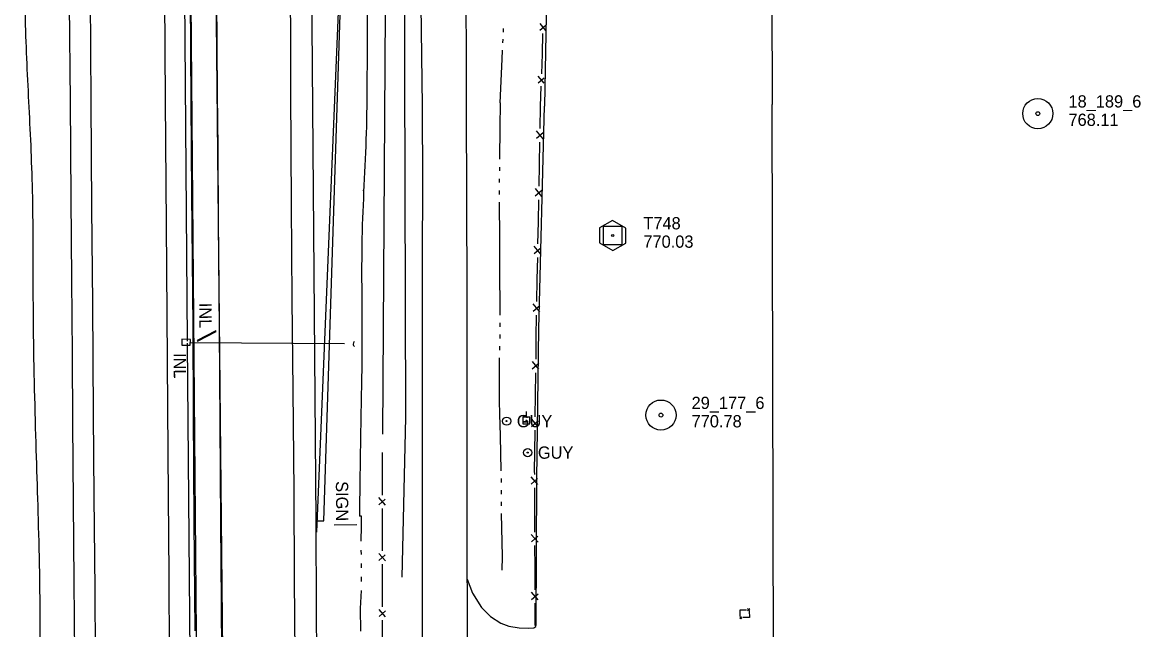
# Model space of a CAD drawing. Extents: x 589250 to 1188077, y 162953 to 363065.
# Drawn here: x 593947 to 594495, y 180910 to 181207 of the extents above; entities that cross this region are included whole.
import ezdxf

# ---------------------------------------------------------------- set-up
doc = ezdxf.new("R2010")
doc.units = 0
for name, color, linetype in [('E_BMGRD', 7, 'Continuous'), ('E_DRN', 7, 'Continuous'), ('E_DRN_Pipe', 7, 'Continuous'), ('E_DRN_SS_UG', 7, 'Continuous'), ('E_DRN_Text', 7, 'Continuous'), ('E_DWY', 7, 'Continuous'), ('E_FEN', 7, 'Continuous'), ('E_FEN_P', 7, 'Continuous'), ('E_MAP_Control', 7, 'Continuous'), ('E_MAP_Limits', 7, 'Continuous'), ('E_MAP_PassPoints', 7, 'Continuous'), ('E_RDWY', 7, 'Continuous'), ('E_RDWY_Gravel', 7, 'Continuous'), ('E_RDWY_PavtEdge', 7, 'Continuous'), ('E_SGN', 7, 'Continuous'), ('E_SGN_Text', 7, 'Continuous'), ('E_UTL_EGuyWire', 7, 'Continuous'), ('E_UTL_EPowerPole', 7, 'Continuous'), ('E_WAL', 7, 'Continuous'), ('E_WTR_FlowLine', 7, 'Continuous'), ('P_TC_BarrierConc', 7, 'Continuous')]:
    doc.layers.add(name, color=color, linetype=linetype)

# ---------------------------------------------------------------- blocks, each defined once
blk = doc.blocks.new('POINT_DISPLAY')
blk.add_line((0, 0), (0, 0))

msp = doc.modelspace()

# ---------------------------------------------------------------- linework, layer by layer
at = {"layer": 'E_BMGRD'}
msp.add_lwpolyline([(594133.07, 180935.67), (594134.79, 181013.78), (594134.35, 181184.13), (594134, 181361.18), (594133.56, 181494.77), (594132.93, 181647.16), (594134.05, 181781.01), (594135.49, 181832.82), (594140.24, 181927.89), (594146.31, 182027.2), (594149.97, 182087.35), (594155.14, 182160.77), (594156.85, 182178.97), (594162.87, 182226.1), (594167.18, 182252.02), (594177.43, 182304.65), (594182.57, 182341.3)], dxfattribs=at)
at = {"layer": 'E_DRN'}
for p, q in [((594041.85, 181056.4), (594032.71, 181051.58)), ((594032.88, 181051.24), (594042.02, 181056.07)), ((594042.02, 181056.07), (594041.85, 181056.4)), ((594025.14, 181052.19), (594025.12, 181049.3)), ((594025.12, 181049.3), (594029.31, 181049.27)), ((594029.34, 181052.15), (594025.14, 181052.19)), ((594029.31, 181049.27), (594029.34, 181052.15)), ((594032.71, 181051.58), (594032.88, 181051.24))]:
    msp.add_line(p, q, dxfattribs=at)
msp.add_arc((594110.52, 181049.92), 1.49, 131.6355, 237.8957, dxfattribs=at)
at = {"layer": 'E_DRN_Pipe'}
msp.add_line((594030.26, 180764.1), (594028, 181050.28), dxfattribs=at)
at = {"layer": 'E_DRN_SS_UG'}
for p, q in [((594027.99, 181051.31), (594026.02, 181300.44)), ((594029.21, 181050.61), (594104.79, 181050.04))]:
    msp.add_line(p, q, dxfattribs=at)
at = {"layer": 'E_DWY'}
for p, q in [((594203.93, 181228.97), (594202.66, 181166.47)), ((594199.9, 181057.23), (594202.66, 181166.47)), ((594199.03, 180983.67), (594199.9, 181057.23)), ((594198.7, 180912.32), (594199.03, 180983.67)), ((594164.84, 180934.7), (594167.42, 180927.73)), ((594167.42, 180927.73), (594171.82, 180920.8)), ((594171.82, 180920.8), (594176.33, 180916.29)), ((594176.33, 180916.29), (594181.3, 180913.16)), ((594181.3, 180913.16), (594185.28, 180911.58)), ((594185.28, 180911.58), (594190.35, 180910.86)), ((594190.35, 180910.86), (594194.67, 180910.61)), ((594197.53, 180910.75), (594198.43, 180911.5)), ((594198.43, 180911.5), (594198.7, 180912.32)), ((594194.67, 180910.61), (594197.53, 180910.75))]:
    msp.add_line(p, q, dxfattribs=at)
at = {"layer": 'E_FEN'}
msp.add_lwpolyline([(594130.21, 182093.91), (594123.32, 181005.62)], dxfattribs=at)
at = {"layer": 'E_FEN_P'}
for p, q in [((594203.4, 181203.4), (594200.52, 181206.92)), ((594200.42, 181203.65), (594203.42, 181206.14)), ((594201.66, 181192.08), (594201.97, 181201.93)), ((594201.35, 181182.22), (594201.66, 181192.08)), ((594199.6, 181177.85), (594202.61, 181180.34)), ((594202.58, 181177.6), (594199.7, 181181.12)), ((594200.84, 181166.28), (594201.16, 181176.13)), ((594200.63, 181155.49), (594200.84, 181166.28)), ((594198.78, 181150.68), (594202.03, 181153.44)), ((594202.04, 181150.44), (594198.85, 181154.26)), ((594200.29, 181138.03), (594200.5, 181148.81)), ((594200.07, 181127.24), (594200.29, 181138.03)), ((594198.22, 181122.43), (594201.48, 181125.2)), ((594201.49, 181122.2), (594198.29, 181126.02)), ((594199.73, 181109.78), (594199.94, 181120.57)), ((594199.52, 181098.99), (594199.73, 181109.78)), ((594200.93, 181093.95), (594197.73, 181097.77)), ((594197.66, 181094.18), (594200.92, 181096.95)), ((594199.17, 181081.53), (594199.39, 181092.32)), ((594198.96, 181070.75), (594199.17, 181081.53)), ((594197.1, 181065.94), (594200.36, 181068.7)), ((594200.37, 181065.7), (594197.17, 181069.52)), ((594198.71, 181053.28), (594198.84, 181064.07)), ((594198.57, 181042.5), (594198.71, 181053.28)), ((594196.75, 181037.67), (594199.99, 181040.46)), ((594200.02, 181037.46), (594196.8, 181041.26)), ((594198.36, 181025.03), (594198.49, 181035.82)), ((594198.23, 181014.25), (594198.36, 181025.03)), ((594196.41, 181009.42), (594199.64, 181012.21)), ((594199.68, 181009.21), (594196.45, 181013.01)), ((594198.01, 180996.78), (594198.14, 181007.57)), ((594123.32, 180986.25), (594123.32, 180996.7)), ((594197.9, 180987.68), (594198.01, 180996.78)), ((594197.91, 180985.99), (594197.9, 180987.68)), ((594123.32, 180975.81), (594123.32, 180986.25)), ((594199.44, 180980.98), (594196.15, 180984.73)), ((594196.17, 180981.14), (594199.36, 180983.98)), ((594197.98, 180968.53), (594197.93, 180979.32)), ((594124.79, 180970.95), (594121.62, 180974.59)), ((594121.62, 180971.11), (594124.72, 180973.85)), ((594123.32, 180958.89), (594123.32, 180969.34)), ((594198.02, 180957.74), (594197.98, 180968.53)), ((594123.32, 180956.59), (594123.32, 180958.89)), ((594123.34, 180948.45), (594123.32, 180956.59)), ((594199.55, 180952.73), (594196.27, 180956.47)), ((594196.28, 180952.89), (594199.47, 180955.73)), ((594198.09, 180940.28), (594198.05, 180951.06)), ((594124.82, 180943.59), (594121.64, 180947.22)), ((594121.65, 180943.75), (594124.75, 180946.5)), ((594123.39, 180931.53), (594123.36, 180941.98)), ((594198.14, 180929.49), (594198.09, 180940.28)), ((594123.41, 180921.09), (594123.39, 180931.53)), ((594199.67, 180924.48), (594196.38, 180928.22)), ((594196.4, 180924.64), (594199.59, 180927.48)), ((594198.21, 180912.02), (594198.17, 180922.81)), ((594124.89, 180916.23), (594121.71, 180919.86)), ((594121.72, 180916.39), (594124.81, 180919.14)), ((594298.48, 180919.58), (594301.64, 180919.68)), ((594298.51, 180916.35), (594298.48, 180919.58)), ((594302.14, 180919.25), (594303.21, 180920.24)), ((594302.16, 180920.21), (594303.02, 180919.3)), ((594302.99, 180919.08), (594303.13, 180915.92)), ((594123.45, 180904.17), (594123.43, 180914.62)), ((594299.38, 180916.22), (594298.3, 180915.19)), ((594299.37, 180915.24), (594298.48, 180916.16)), ((594303.13, 180915.92), (594299.9, 180915.79))]:
    msp.add_line(p, q, dxfattribs=at)
at = {"layer": 'E_MAP_Control'}
for p, q in [((594231.61, 181098.54), (594231.61, 181107.54)), ((594231.61, 181107.54), (594240.61, 181107.54)), ((594231.61, 181098.54), (594231.61, 181107.54)), ((594231.61, 181107.54), (594240.61, 181107.54)), ((594240.61, 181107.54), (594240.61, 181098.54)), ((594240.61, 181107.54), (594240.61, 181098.54)), ((594240.61, 181098.54), (594231.61, 181098.54)), ((594240.61, 181098.54), (594231.61, 181098.54))]:
    msp.add_line(p, q, dxfattribs=at)
msp.add_lwpolyline([(594229.7, 181106.8), (594229.7, 181099.41), (594236.16, 181095.69), (594242.55, 181099.35), (594242.55, 181106.68), (594236.03, 181110.4)], close=True, dxfattribs=at)
msp.add_lwpolyline([(594229.7, 181106.8), (594229.7, 181099.41), (594236.16, 181095.69), (594242.55, 181099.35), (594242.55, 181106.68), (594236.03, 181110.4)], close=True, dxfattribs=at)
msp.add_circle((594236.11, 181103.04), 0.546, dxfattribs=at)
msp.add_circle((594236.11, 181103.04), 0.546, dxfattribs=at)
at = {"layer": 'E_MAP_Limits'}
for p in [(594312.86, 181596.6), (594315.64, 180547.18)]:
    msp.add_line(p, (594314.19, 181167.22), dxfattribs=at)
at = {"layer": 'E_MAP_PassPoints'}
for centre, radius in [((594444.26, 181162.75), 7.38), ((594444.26, 181162.75), 7.38), ((594444.26, 181162.75), 0.945), ((594444.26, 181162.75), 0.945), ((594259.73, 181015.04), 7.38), ((594259.73, 181015.04), 0.945)]:
    msp.add_circle(centre, radius, dxfattribs=at)
at = {"layer": 'E_RDWY'}
for p, q in [((594077.83, 181259.05), (594078.37, 181199.96)), ((594164.11, 181250.65), (594164.38, 181188.88)), ((594016.63, 181235.11), (594016.95, 181169.03)), ((593980.74, 181168.67), (593980.32, 181226.89)), ((594042.68, 181172.17), (594042.33, 181224.22)), ((594142.93, 181166.54), (594142.29, 181215.68)), ((594078.37, 181199.96), (594078.41, 181173.47)), ((594164.38, 181188.88), (594164.29, 181166.89)), ((593981.06, 181116.55), (593980.74, 181168.67)), ((594016.95, 181169.03), (594017.4, 181108.37)), ((594042.87, 181145.95), (594042.68, 181172.17)), ((594078.41, 181173.47), (594078.74, 181118.11)), ((594143.2, 181128.5), (594142.93, 181166.54)), ((594164.29, 181166.89), (594164.48, 181119.65)), ((594043.16, 181109.33), (594042.87, 181145.95)), ((594142.93, 181092.06), (594143.2, 181128.5)), ((594164.48, 181119.65), (594164.72, 181075.84)), ((593981.57, 181069.65), (593981.06, 181116.55)), ((594078.74, 181118.11), (594079.08, 181071.71)), ((594017.4, 181108.37), (594017.76, 181064.3)), ((594043.56, 181057.11), (594043.16, 181109.33)), ((594143, 181050.23), (594142.93, 181092.06)), ((594164.72, 181075.84), (594164.73, 181032.9)), ((593981.97, 181015.32), (593981.57, 181069.65)), ((594079.08, 181071.71), (594079.43, 181027.17)), ((594017.76, 181064.3), (594018.06, 181018.76)), ((594043.86, 181011.13), (594043.56, 181057.11)), ((594142.96, 181005.64), (594143, 181050.23)), ((594164.73, 181032.9), (594164.76, 180988.63)), ((594079.43, 181027.17), (594079.91, 180977.72)), ((593982.27, 180975.15), (593981.97, 181015.32)), ((594018.06, 181018.76), (594018.42, 180975.19)), ((594044.25, 180961.97), (594043.86, 181011.13)), ((594142.92, 180962.87), (594142.96, 181005.64)), ((594164.76, 180988.63), (594164.77, 180950.98)), ((594079.91, 180977.72), (594080.22, 180934.51)), ((593982.67, 180929.66), (593982.27, 180975.15)), ((594018.42, 180975.19), (594018.74, 180936.8)), ((594044.54, 180923.49), (594044.25, 180961.97)), ((594143.02, 180925.45), (594142.92, 180962.87)), ((594164.77, 180950.98), (594164.92, 180914.47)), ((594018.74, 180936.8), (594018.97, 180896.15)), ((594080.22, 180934.51), (594080.53, 180889.55)), ((593983.09, 180881.18), (593982.67, 180929.66)), ((594045.01, 180879.13), (594044.54, 180923.49)), ((594142.97, 180881.68), (594143.02, 180925.45)), ((594164.92, 180914.47), (594164.9, 180878.76))]:
    msp.add_line(p, q, dxfattribs=at)
at = {"layer": 'E_RDWY_Gravel'}
for p, q in [((593970.56, 181168.65), (593970.18, 181216.41)), ((593970.98, 181121.11), (593970.56, 181168.65)), ((593971.22, 181081.43), (593970.98, 181121.11)), ((593971.57, 181044.83), (593971.22, 181081.43)), ((593971.79, 181011.12), (593971.57, 181044.83)), ((593972.11, 180972.31), (593971.79, 181011.12)), ((593972.4, 180933.54), (593972.11, 180972.31)), ((594090.69, 180963.22), (594090.98, 180918.78)), ((593972.76, 180892.41), (593972.4, 180933.54)), ((594090.98, 180918.78), (594091.27, 180876.27))]:
    msp.add_line(p, q, dxfattribs=at)
at = {"layer": 'E_RDWY_PavtEdge'}
for points in [[(594086.68, 181469.46), (594090.69, 180963.22)], [(594090.69, 180963.22), (594094.69, 180963.25), (594110.93, 181469.65)]]:
    msp.add_lwpolyline(points, dxfattribs=at)
at = {"layer": 'E_SGN'}
msp.add_line((594110.84, 180961.21), (594099.69, 180961.03), dxfattribs=at)
at = {"layer": 'E_UTL_EGuyWire'}
for centre, radius in [((594184.16, 181012.08), 2), ((594184.16, 181012.08), 0.25), ((594194.48, 180996.65), 2), ((594194.48, 180996.65), 0.25)]:
    msp.add_circle(centre, radius, dxfattribs=at)
at = {"layer": 'E_UTL_EPowerPole'}
for points in [[(594193.83, 181014.08), (594193.83, 181016.73)], [(594195.5, 181014.08), (594192.15, 181014.08)], [(594192.15, 181014.08), (594192.15, 181010.73)], [(594192.15, 181010.73), (594195.5, 181010.73)], [(594195.5, 181010.73), (594195.5, 181014.08)]]:
    msp.add_lwpolyline(points, dxfattribs=at)
msp.add_circle((594193.86, 181012.41), 0.217, dxfattribs=at)
at = {"layer": 'E_WAL'}
for p, q in [((594029.75, 181167.98), (594029.14, 181243.27)), ((594029.99, 181123.27), (594029.73, 181167.98)), ((594030.64, 181058.6), (594029.99, 181123.27)), ((594030.81, 181015.63), (594030.64, 181058.6)), ((594031.17, 180962.76), (594030.81, 181015.63)), ((594031.62, 180909.37), (594031.17, 180962.76))]:
    msp.add_line(p, q, dxfattribs=at)
at = {"layer": 'E_WTR_FlowLine'}
for p, q in [((594182.6, 181202.72), (594182.68, 181204.5)), ((594182.35, 181197.38), (594182.43, 181199.16)), ((594181.97, 181189.41), (594182.18, 181193.83)), ((594181.09, 181168.04), (594181.97, 181189.41)), ((594181.09, 181168.03), (594180.78, 181155.89)), ((594180.78, 181155.89), (594180.69, 181140.37)), ((594180.65, 181136.56), (594180.63, 181134.65)), ((594180.59, 181130.83), (594180.57, 181128.93)), ((594114.16, 181124.88), (594114.14, 181125.22)), ((594180.54, 181125.11), (594180.52, 181123.2)), ((594180.53, 181119.39), (594180.63, 181101.62)), ((594180.63, 181101.62), (594180.69, 181091.72)), ((594180.69, 181091.72), (594180.75, 181082.71)), ((594180.75, 181082.71), (594180.81, 181069.53)), ((594180.81, 181069.53), (594180.83, 181064.06)), ((594180.83, 181060.24), (594180.84, 181058.33)), ((594180.81, 181054.52), (594180.77, 181052.61)), ((594180.69, 181048.8), (594180.65, 181046.89)), ((594180.57, 181043.07), (594180.5, 181039.59)), ((594180.5, 181039.59), (594180.47, 181021.97)), ((594180.47, 181021.97), (594180.66, 181015.41)), ((594180.66, 181015.41), (594180.97, 181004.84)), ((594180.97, 181004.84), (594181.36, 180987.76)), ((594181.44, 180983.94), (594181.45, 180982.03)), ((594181.48, 180978.22), (594181.5, 180976.31)), ((594181.53, 180972.5), (594181.54, 180970.59)), ((594113.05, 180960.59), (594113.06, 180965.57)), ((594181.58, 180966.77), (594182, 180945.82)), ((594112.99, 180953.3), (594113.05, 180960.59)), ((594113.04, 180946.71), (594113.02, 180948.91)), ((594182, 180945.82), (594181.81, 180939.12)), ((594113.08, 180941.79), (594113.08, 180942.32)), ((594113.1, 180940.12), (594113.08, 180941.79)), ((594113.17, 180933.53), (594113.15, 180935.73)), ((594112.7, 180920.35), (594113.04, 180929.14)), ((594112.76, 180909.11), (594112.7, 180920.35))]:
    msp.add_line(p, q, dxfattribs=at)
for points in [[(594073.21, 178114.16), (594031.68, 182250.5)], [(594113.06, 180965.57), (594112.12, 180965.58)]]:
    msp.add_lwpolyline(points, dxfattribs=at)
for points in [[(593931.54, 182717.29), (593930.6, 182666.16), (593931.41, 182616.94), (593931.07, 182566.12), (593932.43, 182515.32), (593932.45, 182463.05), (593933.29, 182410.48), (593933.42, 182362.02), (593934.08, 182298.47), (593935.34, 182246.08), (593935, 182194.15), (593933.83, 182154.26), (593938.19, 182124.03), (593939.24, 182073.68), (593938.82, 182024.23), (593941.06, 181976.07), (593940.36, 181922.82), (593940.37, 181872.06), (593941.3, 181821.45), (593940.85, 181769.5), (593942.04, 181717.22), (593942.28, 181665.93), (593942.66, 181615.25), (593943.48, 181566.89), (593944.19, 181522.8), (593943.27, 181476.83), (593944.84, 181428.44), (593946.52, 181379.53), (593949.54, 181330.53), (593948.22, 181280.59), (593947.99, 181245.64), (593948.32, 181200.13), (593950.77, 181158.14), (593952.46, 181114.87), (593952.02, 181059.13), (593953.71, 180995.76), (593955.48, 180946.11), (593956.02, 180895.67), (593954.65, 180850.98)], [(594122.56, 182092.96), (594120.04, 182076.96), (594119.23, 182024.07), (594119.11, 181971.02), (594120.52, 181920.15), (594121.46, 181869.26), (594121.78, 181817.12), (594122.17, 181767.69), (594122.01, 181714.65), (594121.7, 181665.65), (594122.61, 181616.72), (594123.35, 181566.08), (594123.38, 181519.52), (594121.41, 181468.8), (594119.78, 181417.78), (594117.87, 181308.98), (594116.44, 181255.93), (594115.64, 181205.15), (594116.06, 181153), (594112.53, 181102.33), (594113.86, 181047.36), (594112.46, 181001.86), (594112.12, 180965.58)]]:
    msp.add_open_spline(points, degree=3, dxfattribs=at)
at = {"layer": 'P_TC_BarrierConc'}
for points in [[(594104.4, 182169.62), (594107.11, 181826.18), (594109.93, 181469.64), (594101.81, 181216.48), (594091.15, 180957.74)], [(594027.46, 181468.99), (594032.43, 180869.01), (594037.17, 180269.03)]]:
    msp.add_lwpolyline(points, dxfattribs=at)

# ---------------------------------------------------------------- block references
at = {"layer": 'E_SGN'}
msp.add_blockref('POINT_DISPLAY', (594099.69, 180961.03), dxfattribs=at)

# ---------------------------------------------------------------- texts
at = {"layer": 'E_DRN_Text'}
for p in [(594033.69, 181070.03), (594021.14, 181045.4)]:
    msp.add_text('INL', height=6, rotation=270.4454, dxfattribs=at).set_placement(p)
at = {"layer": 'E_MAP_Control'}
for s, p in [('T748', (594251.12, 181106.04)), ('T748', (594251.12, 181106.04)), ('770.03', (594251.12, 181097.04)), ('770.03', (594251.12, 181097.04))]:
    msp.add_text(s, height=6, dxfattribs=at).set_placement(p)
at = {"layer": 'E_MAP_PassPoints'}
for s, p in [('18_189_6', (594459.26, 181165.74)), ('18_189_6', (594459.26, 181165.74)), ('768.11', (594459.26, 181156.74)), ('768.11', (594459.26, 181156.74)), ('29_177_6', (594274.73, 181018.02)), ('770.78', (594274.73, 181009.02))]:
    msp.add_text(s, height=6, dxfattribs=at).set_placement(p)
at = {"layer": 'E_SGN_Text'}
msp.add_text('SIGN', height=6, rotation=270.4454, dxfattribs=at).set_placement((594100.56, 180982.64))
at = {"layer": 'E_UTL_EGuyWire'}
for p in [(594189.16, 181009.08), (594199.48, 180993.65)]:
    msp.add_text('GUY', height=6, dxfattribs=at).set_placement(p)

doc.saveas('drawing.dxf')
